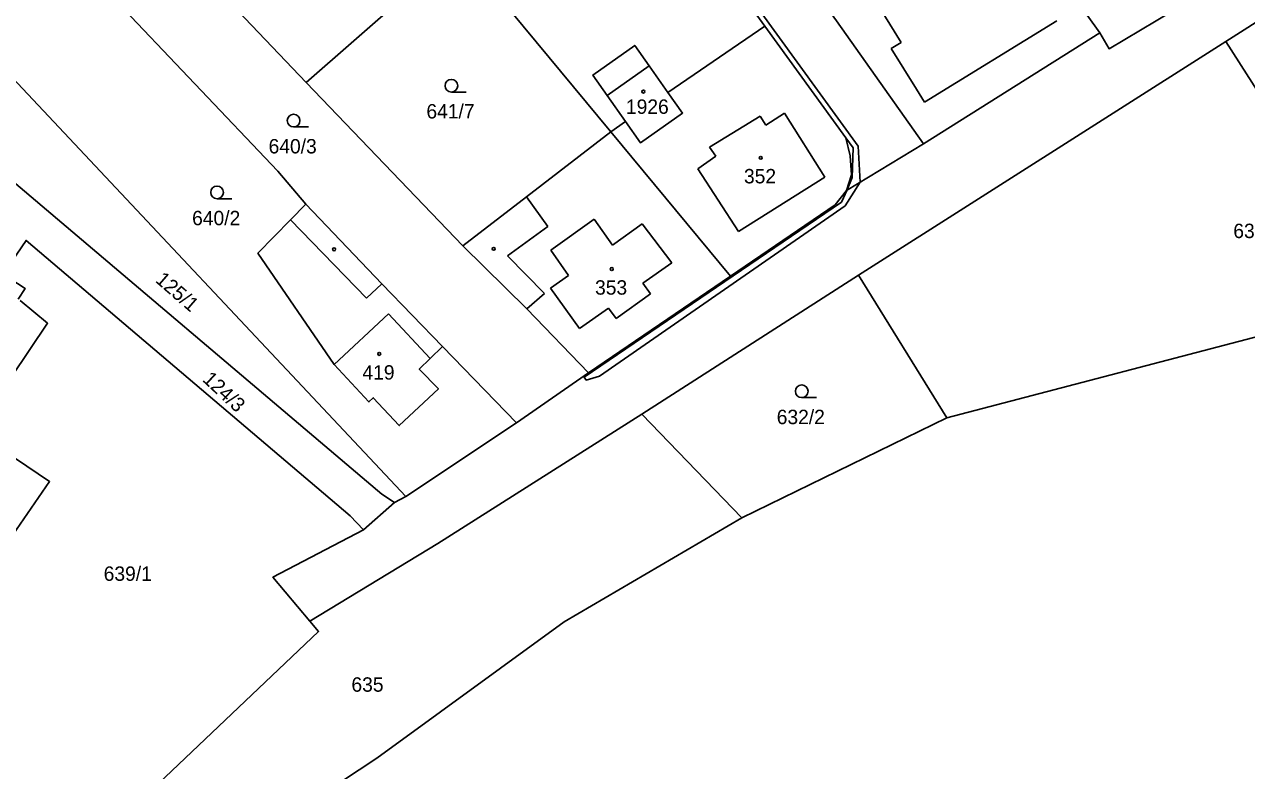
# Model space of a CAD drawing. Extents: x -680203 to -673936, y -1102717 to -1093650.
# Drawn here: x -678651.2 to -678506.8, y -1098391 to -1098302.8 of the extents above; entities that cross this region are included whole.
import ezdxf

# ---------------------------------------------------------------- set-up
doc = ezdxf.new("R2010")
doc.units = 0
for name, color, linetype in [('SOxxxxxx_Koleje_hlavní_body_Popis10', 7, 'Continuous'), ('SOxxxxxx_Koleje_LN_parametry_Popis10', 7, 'Continuous'), ('SOxxxxxx_Koleje_param další_Popis10', 7, 'Continuous'), ('SOxxxxxx_Osa_bod_P', 7, 'Continuous'), ('SOxxxxxx_Staničení_Popis10', 7, 'Continuous'), ('x_prac', 7, 'Continuous')]:
    doc.layers.add(name, color=color, linetype=linetype)

msp = doc.modelspace()

# ---------------------------------------------------------------- linework, layer by layer
at = {"layer": 'SOxxxxxx_Koleje_hlavní_body_Popis10'}
for p, q in [((-678600.77, -1098310.75), (-678599.02, -1098310.75)), ((-678619.42, -1098314.88), (-678617.67, -1098314.88)), ((-678628.46, -1098323.37), (-678626.71, -1098323.37)), ((-678559.37, -1098346.89), (-678557.62, -1098346.89))]:
    msp.add_line(p, q, dxfattribs=at)
for centre in [(-678600.77, -1098310), (-678619.42, -1098314.13), (-678628.46, -1098322.62), (-678559.37, -1098346.14)]:
    msp.add_circle(centre, 0.75, dxfattribs=at)
at = {"layer": 'SOxxxxxx_Koleje_LN_parametry_Popis10'}
msp.add_lwpolyline([(-678574.41, -1098288.22), (-678563.72, -1098302.95), (-678554.14, -1098316.16), (-678553.27, -1098317.36), (-678553.41, -1098320.84), (-678553.99, -1098322.33), (-678554.67, -1098323.76), (-678585.07, -1098344.45), (-678584.84, -1098344.82), (-678583.27, -1098344.35), (-678554.24, -1098324.2), (-678552.46, -1098321.41), (-678552.68, -1098317.15), (-678574, -1098287.76)], dxfattribs=at)
at = {"layer": 'SOxxxxxx_Koleje_param další_Popis10'}
for centre in [(-678578.08, -1098310.7), (-678564.21, -1098318.53), (-678614.63, -1098329.35), (-678595.77, -1098329.29), (-678581.81, -1098331.68), (-678609.3, -1098341.72)]:
    msp.add_circle(centre, 0.175, dxfattribs=at)
at = {"layer": 'SOxxxxxx_Staničení_Popis10'}
for p, q in [((-678547.63, -1098304.9), (-678550.82, -1098299.7)), ((-678529.2, -1098302.34), (-678544.85, -1098311.94)), ((-678548.78, -1098305.61), (-678547.63, -1098304.9)), ((-678545.8, -1098310.41), (-678548.78, -1098305.61)), ((-678582.35, -1098311.18), (-678577.38, -1098307.67)), ((-678544.85, -1098311.94), (-678545.8, -1098310.41)), ((-678570.26, -1098317.27), (-678564.27, -1098313.59)), ((-678564.27, -1098313.59), (-678563.59, -1098314.65)), ((-678563.59, -1098314.65), (-678561.4, -1098313.25)), ((-678561.4, -1098313.25), (-678556.64, -1098320.83)), ((-678569.52, -1098318.33), (-678570.26, -1098317.27)), ((-678571.66, -1098319.83), (-678569.52, -1098318.33)), ((-678566.83, -1098327.23), (-678571.66, -1098319.83)), ((-678556.64, -1098320.83), (-678566.83, -1098327.23)), ((-678591.9, -1098323.14), (-678589.37, -1098326.64)), ((-678610.79, -1098335.14), (-678619.77, -1098325.85)), ((-678589.37, -1098326.64), (-678594.14, -1098330.11)), ((-678589.02, -1098329.44), (-678583.9, -1098325.8)), ((-678583.9, -1098325.8), (-678581.74, -1098328.84)), ((-678581.74, -1098328.84), (-678578.21, -1098326.33)), ((-678578.21, -1098326.33), (-678574.72, -1098330.95)), ((-678586.91, -1098332.43), (-678589.02, -1098329.44)), ((-678594.14, -1098330.11), (-678589.78, -1098334.57)), ((-678574.72, -1098330.95), (-678578.14, -1098333.35)), ((-678589.04, -1098333.94), (-678586.91, -1098332.43)), ((-678609, -1098333.43), (-678610.79, -1098335.14)), ((-678585.61, -1098338.72), (-678589.04, -1098333.94)), ((-678578.14, -1098333.35), (-678577.25, -1098334.63)), ((-678589.78, -1098334.57), (-678591.85, -1098336.4)), ((-678577.25, -1098334.63), (-678581.31, -1098337.53)), ((-678582.19, -1098336.29), (-678585.61, -1098338.72)), ((-678581.31, -1098337.53), (-678582.19, -1098336.29)), ((-678614.64, -1098342.97), (-678608.21, -1098336.97)), ((-678608.21, -1098336.97), (-678603.27, -1098342.27))]:
    msp.add_line(p, q, dxfattribs=at)
at = {"layer": 'x_prac'}
for p, q in [((-678563.72, -1098302.95), (-678581.57, -1098278.35)), ((-678617.95, -1098309.61), (-678635.59, -1098291.07)), ((-678490.94, -1098293.12), (-678509.25, -1098304.78)), ((-678599.85, -1098293.81), (-678617.95, -1098309.61)), ((-678599.85, -1098293.81), (-678581.93, -1098315.45)), ((-678606.16, -1098358.59), (-678658.39, -1098302.98)), ((-678563.72, -1098302.95), (-678575.17, -1098310.81)), ((-678509.25, -1098304.78), (-678552.64, -1098332.39)), ((-678544.98, -1098316.86), (-678524.14, -1098303.74)), ((-678504.35, -1098312.43), (-678509.25, -1098304.78)), ((-678599.4, -1098328.92), (-678617.95, -1098309.61)), ((-678580.18, -1098314.25), (-678581.93, -1098315.45)), ((-678581.93, -1098315.45), (-678567.8, -1098332.52)), ((-678554.08, -1098322.39), (-678544.98, -1098316.86)), ((-678552.64, -1098332.39), (-678578.26, -1098348.83)), ((-678552.64, -1098332.39), (-678542.2, -1098349.27)), ((-678584.57, -1098343.95), (-678567.8, -1098332.52)), ((-678593.08, -1098349.86), (-678601.81, -1098340.85)), ((-678593.08, -1098349.86), (-678584.57, -1098343.95)), ((-678578.26, -1098348.83), (-678602.39, -1098364.12)), ((-678578.26, -1098348.83), (-678566.44, -1098361.11)), ((-678566.44, -1098361.11), (-678542.2, -1098349.27)), ((-678606.16, -1098358.59), (-678593.08, -1098349.86)), ((-678611.14, -1098362.52), (-678607.51, -1098359.27)), ((-678607.51, -1098359.27), (-678606.16, -1098358.59)), ((-678602.39, -1098364.12), (-678617.51, -1098373.3))]:
    msp.add_line(p, q, dxfattribs=at)
for points in [[(-678524.14, -1098303.74), (-678527.34, -1098299.26), (-678537.72, -1098284.77), (-678538.01, -1098284.37)], [(-678617.98, -1098324.03), (-678621.29, -1098320.09), (-678650.72, -1098289.08)], [(-678524.14, -1098303.74), (-678523.05, -1098305.63), (-678508.24, -1098296.79)], [(-678557.69, -1098298.94), (-678555.24, -1098302.32), (-678544.98, -1098316.86)], [(-678554.08, -1098322.39), (-678553.49, -1098320.55), (-678553.64, -1098318.31), (-678554.14, -1098316.16), (-678563.72, -1098302.95)], [(-678580.18, -1098314.25), (-678582.35, -1098311.18), (-678584.05, -1098308.75), (-678579.1, -1098305.23), (-678577.38, -1098307.67), (-678575.17, -1098310.81)], [(-678607.51, -1098359.27), (-678608.99, -1098358.32), (-678655.38, -1098318.97), (-678656.97, -1098316.92), (-678657.34, -1098314.49), (-678656.82, -1098312.56), (-678654.46, -1098309.3), (-678657.74, -1098307), (-678682.48, -1098341.75)], [(-678575.17, -1098310.81), (-678573.44, -1098313.25), (-678578.41, -1098316.76), (-678580.18, -1098314.25)], [(-678581.93, -1098315.45), (-678591.9, -1098323.14), (-678599.4, -1098328.92)], [(-678567.8, -1098332.52), (-678555.42, -1098324.1), (-678554.08, -1098322.39)], [(-678617.98, -1098324.03), (-678619.77, -1098325.85), (-678623.64, -1098329.8), (-678614.64, -1098342.97), (-678610.52, -1098347.39), (-678610.01, -1098346.91), (-678606.93, -1098350.2), (-678602.3, -1098345.86), (-678604.57, -1098343.54), (-678603.27, -1098342.27), (-678601.81, -1098340.85)], [(-678601.81, -1098340.85), (-678609, -1098333.43), (-678617.98, -1098324.03)], [(-678651.95, -1098335.23), (-678651.12, -1098333.99), (-678653.74, -1098332.28), (-678651.03, -1098328.29), (-678612.75, -1098360.88), (-678611.14, -1098362.52)], [(-678599.4, -1098328.92), (-678591.85, -1098336.4), (-678584.57, -1098343.95)], [(-678542.2, -1098349.27), (-678500.99, -1098338.46), (-678464.28, -1098332.57)], [(-678651.73, -1098335.42), (-678648.49, -1098338.1), (-678654.98, -1098347.67), (-678655.88, -1098347.14), (-678657.92, -1098349.99), (-678657.48, -1098350.34), (-678657.57, -1098350.54), (-678648.25, -1098356.81), (-678663.03, -1098378.24), (-678672.91, -1098371.59), (-678673.68, -1098372.74), (-678674.38, -1098372.28)], [(-678628.86, -1098402.25), (-678609.57, -1098389.53), (-678587.45, -1098373.41), (-678566.44, -1098361.11)], [(-678617.51, -1098373.3), (-678621.86, -1098368.13), (-678611.14, -1098362.52)], [(-678617.51, -1098373.3), (-678616.47, -1098374.53), (-678652.73, -1098408.99)]]:
    msp.add_lwpolyline(points, dxfattribs=at)

# ---------------------------------------------------------------- texts
at = {"layer": 'SOxxxxxx_Osa_bod_P'}
for s, p in [('641/7', (-678603.72, -1098313.88)), ('1926', (-678580.14, -1098313.33)), ('640/3', (-678622.37, -1098318.01)), ('352', (-678566.19, -1098321.55)), ('640/2', (-678631.41, -1098326.5)), ('630/6', (-678508.36, -1098328.02)), ('353', (-678583.79, -1098334.71)), ('419', (-678611.28, -1098344.75)), ('632/2', (-678562.32, -1098350.02)), ('639/1', (-678641.86, -1098368.55)), ('635', (-678612.58, -1098381.66))]:
    msp.add_text(s, height=1.7, dxfattribs=at).set_placement(p)
for s, rotation, p in [('125/1', 319, (-678635.86, -1098333.13)), ('124/3', 317, (-678630.28, -1098344.86))]:
    msp.add_text(s, height=1.7, rotation=rotation, dxfattribs=at).set_placement(p)

doc.saveas('drawing.dxf')
